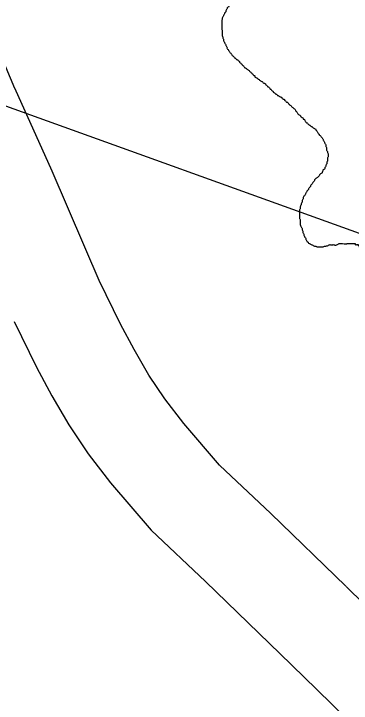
# Model space of a CAD drawing. Extents: x 813775 to 1157140, y 1757555 to 1979907.
# Drawn here: x 1029355 to 1031144, y 1822306 to 1825965 of the extents above; entities that cross this region are included whole.
import ezdxf

# ---------------------------------------------------------------- set-up
doc = ezdxf.new("R2010")
doc.units = 0
for name, color, linetype in [('Level 10', 7, 'Continuous'), ('Level 35', 7, 'Continuous'), ('R_Draft', 7, 'Continuous')]:
    doc.layers.add(name, color=color, linetype=linetype)

msp = doc.modelspace()

# ---------------------------------------------------------------- linework, layer by layer
at = {"layer": 'Level 10'}
for points in [[(1029360.2, 1825567.8), (1029252.1, 1825821.9), (1029116.8, 1826117.6), (1029040.1, 1826287.5), (1028613.4, 1827218.6), (1028263.1, 1828021), (1027887.6, 1828848)], [(1029358.2, 1825572.5), (1029556.2, 1825132.3), (1029811.7, 1824539.8)], [(1031115.1, 1822928), (1030717.2, 1823312.3), (1030446.3, 1823570.1), (1030256.2, 1823791.1), (1030156, 1823921.4), (1030071.7, 1824048), (1029992.7, 1824183.1), (1029920.5, 1824317.3), (1029806.8, 1824550.4)], [(1029357.4, 1824331.2), (1029475.4, 1824089.1), (1029556.6, 1823938.4), (1029647.4, 1823783), (1029749.3, 1823630.1), (1029868.2, 1823475.5), (1030083.5, 1823225.1), (1030371.2, 1822951.4), (1030767.7, 1822568.4)], [(1035302.1, 1818972.2), (1035232.3, 1819012.9), (1035053.5, 1819114.4), (1034889.7, 1819219.7), (1034747, 1819324.9), (1034648, 1819409.1), (1034545.4, 1819504), (1034447.8, 1819600.7), (1034097.3, 1819975.8), (1033697.5, 1820398.6), (1033467.8, 1820634), (1033112.8, 1820989.2), (1032817.8, 1821280.2), (1032430.6, 1821651.1), (1032129.7, 1821941.1), (1031560.7, 1822491.2), (1031309.5, 1822737.1), (1031116.5, 1822926.6)], [(1030766.2, 1822569.8), (1030959.4, 1822380.1), (1031212.1, 1822132.8), (1031782.4, 1821581.4), (1032084.1, 1821290.5), (1032469.3, 1820921.6), (1032760.4, 1820634.5), (1033112, 1820282.7), (1033336.9, 1820052.2), (1033733, 1819633.3), (1034089.1, 1819252.2), (1034199.7, 1819142.8), (1034316.1, 1819035), (1034436.3, 1818932.8), (1034605.8, 1818807.8), (1034794.7, 1818686.3), (1034982.9, 1818579.5), (1035052.6, 1818538.9)]]:
    msp.add_lwpolyline(points, dxfattribs=at)
at = {"layer": 'Level 35'}
for points in [[(1030700.2, 1826023.4), (1030694.6, 1826026.1), (1030689, 1826028.9), (1030686.3, 1826034.5), (1030680.7, 1826037.3), (1030677.9, 1826042.9), (1030672.3, 1826045.7), (1030669.5, 1826051.3), (1030663.9, 1826054.1), (1030658.4, 1826059.6), (1030652.8, 1826062.4), (1030647.2, 1826065.2), (1030641.6, 1826068), (1030636, 1826073.6), (1030630.5, 1826073.6), (1030624.9, 1826076.4), (1030619.3, 1826076.4), (1030613.7, 1826079.2), (1030608.2, 1826079.2), (1030602.6, 1826079.2), (1030597, 1826079.2), (1030591.4, 1826079.2), (1030585.8, 1826076.4), (1030580.3, 1826073.6), (1030574.7, 1826070.8), (1030569.1, 1826070.8), (1030563.5, 1826068), (1030557.9, 1826065.2), (1030552.4, 1826062.4), (1030546.8, 1826059.6), (1030544, 1826054.1), (1030538.4, 1826051.3), (1030532.8, 1826048.5), (1030527.3, 1826045.7), (1030524.5, 1826040.1), (1030518.9, 1826034.5), (1030513.3, 1826028.9), (1030510.5, 1826023.4), (1030504.9, 1826017.8), (1030502.2, 1826012.2), (1030496.6, 1826006.6), (1030493.8, 1826001), (1030488.2, 1825998.2), (1030485.4, 1825992.7), (1030482.6, 1825987.1), (1030479.8, 1825981.5), (1030479.8, 1825975.9), (1030474.3, 1825970.3), (1030471.5, 1825964.7), (1030468.7, 1825959.2), (1030465.9, 1825953.6), (1030463.1, 1825948), (1030460.3, 1825942.4), (1030460.3, 1825936.8), (1030457.5, 1825931.3), (1030457.5, 1825925.7), (1030457.5, 1825920.1), (1030457.5, 1825914.5), (1030457.5, 1825908.9), (1030457.5, 1825903.4), (1030457.5, 1825897.8), (1030457.5, 1825892.2), (1030457.5, 1825886.6), (1030457.5, 1825881), (1030460.3, 1825875.4), (1030460.3, 1825869.9), (1030460.3, 1825864.3), (1030460.3, 1825858.7), (1030460.3, 1825853.1), (1030460.3, 1825847.5), (1030463.1, 1825842), (1030463.1, 1825836.4), (1030465.9, 1825830.8), (1030465.9, 1825825.2), (1030468.7, 1825819.6), (1030471.5, 1825814.1), (1030474.3, 1825808.5), (1030477.1, 1825802.9), (1030479.8, 1825797.3), (1030482.6, 1825791.7), (1030485.4, 1825786.1), (1030485.4, 1825780.6), (1030491, 1825775), (1030493.8, 1825769.4), (1030499.4, 1825763.8), (1030502.2, 1825758.2), (1030507.7, 1825752.7), (1030510.5, 1825747.1), (1030516.1, 1825741.5), (1030521.7, 1825735.9), (1030527.3, 1825730.3)], [(1030527.3, 1825730.3), (1030532.8, 1825727.5), (1030535.6, 1825722), (1030541.2, 1825722), (1030544, 1825716.4), (1030549.6, 1825713.6), (1030552.4, 1825708), (1030557.9, 1825702.4), (1030563.5, 1825696.8), (1030569.1, 1825691.3), (1030574.7, 1825685.7), (1030577.5, 1825680.1), (1030583, 1825677.3), (1030588.6, 1825674.5), (1030594.2, 1825668.9), (1030599.8, 1825666.2), (1030605.4, 1825660.6), (1030610.9, 1825655), (1030616.5, 1825649.4), (1030622.1, 1825643.8), (1030627.7, 1825638.2), (1030633.3, 1825635.5), (1030633.3, 1825629.9), (1030638.8, 1825627.1), (1030644.4, 1825624.3), (1030650, 1825618.7), (1030655.6, 1825615.9), (1030661.1, 1825610.3), (1030666.7, 1825607.5), (1030672.3, 1825604.8), (1030677.9, 1825599.2), (1030683.5, 1825596.4), (1030689, 1825593.6), (1030691.8, 1825588), (1030697.4, 1825585.2), (1030700.2, 1825579.6), (1030705.8, 1825576.8), (1030711.4, 1825571.3), (1030714.1, 1825565.7), (1030719.7, 1825562.9), (1030722.5, 1825557.3), (1030728.1, 1825554.5), (1030730.9, 1825548.9), (1030736.5, 1825546.2), (1030742, 1825540.6), (1030747.6, 1825537.8), (1030753.2, 1825532.2), (1030758.8, 1825529.4), (1030764.4, 1825526.6), (1030769.9, 1825523.8), (1030775.5, 1825521), (1030778.3, 1825515.5), (1030783.9, 1825512.7), (1030789.5, 1825509.9), (1030792.2, 1825504.3), (1030797.8, 1825501.5), (1030800.6, 1825495.9), (1030806.2, 1825495.9), (1030809, 1825490.3), (1030814.6, 1825484.8), (1030820.1, 1825479.2), (1030825.7, 1825476.4), (1030828.5, 1825470.8), (1030834.1, 1825468), (1030839.7, 1825462.4), (1030845.2, 1825459.6), (1030848, 1825454.1), (1030850.8, 1825448.5), (1030856.4, 1825442.9), (1030859.2, 1825437.3), (1030862, 1825431.7), (1030867.6, 1825428.9), (1030873.1, 1825426.2), (1030875.9, 1825420.6), (1030881.5, 1825415), (1030887.1, 1825412.2), (1030889.9, 1825406.6), (1030895.5, 1825403.8), (1030898.2, 1825398.2), (1030901, 1825392.7), (1030906.6, 1825387.1), (1030912.2, 1825384.3), (1030915, 1825378.7), (1030920.6, 1825375.9), (1030926.1, 1825373.1), (1030931.7, 1825367.6), (1030937.3, 1825364.8), (1030942.9, 1825359.2), (1030948.4, 1825356.4), (1030954, 1825353.6), (1030956.8, 1825348)], [(1030956.8, 1825348), (1030962.4, 1825342.4), (1030965.2, 1825336.9), (1030968, 1825331.3), (1030973.6, 1825325.7), (1030976.3, 1825320.1), (1030981.9, 1825317.3), (1030984.7, 1825311.7), (1030990.3, 1825306.2), (1030993.1, 1825300.6), (1030995.9, 1825295), (1030998.7, 1825289.4), (1031001.4, 1825283.8), (1031004.2, 1825278.3), (1031007, 1825272.7), (1031009.8, 1825267.1), (1031009.8, 1825261.5), (1031012.6, 1825255.9), (1031012.6, 1825250.3), (1031012.6, 1825244.8), (1031015.4, 1825239.2), (1031018.2, 1825233.6), (1031018.2, 1825228), (1031021, 1825222.4), (1031021, 1825216.9), (1031021, 1825211.3), (1031021, 1825205.7), (1031018.2, 1825200.1), (1031018.2, 1825194.5), (1031018.2, 1825188.9), (1031018.2, 1825183.4), (1031015.4, 1825177.8), (1031015.4, 1825172.2), (1031012.6, 1825166.6), (1031009.8, 1825161), (1031009.8, 1825155.5), (1031004.2, 1825149.9), (1031004.2, 1825144.3), (1030998.7, 1825138.7), (1030993.1, 1825135.9), (1030993.1, 1825130.3), (1030990.3, 1825124.8), (1030987.5, 1825119.2), (1030981.9, 1825116.4), (1030976.3, 1825110.8), (1030973.6, 1825105.2), (1030968, 1825099.6), (1030962.4, 1825094.1), (1030956.8, 1825091.3), (1030951.2, 1825085.7), (1030948.4, 1825080.1), (1030945.7, 1825074.5), (1030940.1, 1825069), (1030937.3, 1825063.4), (1030931.7, 1825057.8), (1030928.9, 1825052.2), (1030926.1, 1825046.6), (1030920.6, 1825041), (1030917.8, 1825035.5), (1030915, 1825029.9), (1030909.4, 1825024.3), (1030906.6, 1825018.7), (1030903.8, 1825013.1), (1030901, 1825007.6), (1030898.2, 1825002), (1030892.7, 1824996.4), (1030889.9, 1824990.8), (1030889.9, 1824985.2), (1030887.1, 1824979.7), (1030884.3, 1824974.1), (1030884.3, 1824968.5), (1030881.5, 1824962.9), (1030878.7, 1824957.3), (1030878.7, 1824951.7), (1030875.9, 1824946.2), (1030873.1, 1824940.6), (1030873.1, 1824935), (1030873.1, 1824929.4), (1030870.3, 1824923.8), (1030870.3, 1824918.3), (1030870.3, 1824912.7), (1030870.3, 1824907.1), (1030870.3, 1824901.5), (1030870.3, 1824895.9), (1030870.3, 1824890.4), (1030870.3, 1824884.8), (1030870.3, 1824879.2), (1030873.1, 1824873.6), (1030873.1, 1824868), (1030873.1, 1824862.4), (1030873.1, 1824856.9)], [(1030873.1, 1824856.9), (1030873.1, 1824851.3), (1030873.1, 1824845.7), (1030875.9, 1824840.1), (1030878.7, 1824834.5), (1030881.5, 1824829), (1030884.3, 1824823.4), (1030884.3, 1824817.8), (1030887.1, 1824812.2), (1030887.1, 1824806.6), (1030889.9, 1824801), (1030892.7, 1824795.5), (1030892.7, 1824789.9), (1030895.5, 1824784.3), (1030898.2, 1824778.7), (1030903.8, 1824773.1), (1030903.8, 1824767.6), (1030906.6, 1824762), (1030909.4, 1824756.4), (1030915, 1824753.6), (1030917.8, 1824748), (1030923.3, 1824745.2), (1030928.9, 1824742.4), (1030934.5, 1824739.7), (1030940.1, 1824736.9), (1030945.7, 1824734.1), (1030951.2, 1824731.3), (1030956.8, 1824731.3), (1030962.4, 1824728.5), (1030968, 1824728.5), (1030973.6, 1824728.5), (1030979.1, 1824728.5), (1030984.7, 1824728.5), (1030990.3, 1824728.5), (1030995.9, 1824728.5), (1031001.4, 1824731.3), (1031007, 1824731.3), (1031012.6, 1824734.1), (1031018.2, 1824734.1), (1031023.8, 1824736.9), (1031029.3, 1824739.7), (1031034.9, 1824739.7), (1031040.5, 1824739.7), (1031046.1, 1824739.7), (1031051.7, 1824739.7), (1031057.2, 1824736.9), (1031062.8, 1824736.9), (1031068.4, 1824739.7), (1031074, 1824742.4), (1031079.5, 1824745.2), (1031085.1, 1824745.2), (1031090.7, 1824745.2), (1031121.5, 1824744)], [(1031143.8, 1824744), (1031138.3, 1824744), (1031132.7, 1824744), (1031127.1, 1824744), (1031121.5, 1824744)], [(1031411.6, 1824476.1), (1031406, 1824476.1), (1031406, 1824481.7), (1031406, 1824487.2), (1031400.5, 1824487.2), (1031400.5, 1824492.8), (1031400.5, 1824498.4), (1031400.5, 1824504), (1031400.5, 1824509.6), (1031394.9, 1824509.6), (1031394.9, 1824515.1), (1031394.9, 1824520.7), (1031394.9, 1824526.3), (1031389.3, 1824526.3), (1031389.3, 1824531.9), (1031389.3, 1824537.5), (1031389.3, 1824543.1), (1031383.7, 1824543.1), (1031383.7, 1824548.6), (1031383.7, 1824554.2), (1031378.2, 1824559.8), (1031378.2, 1824565.4), (1031372.6, 1824571), (1031372.6, 1824576.5), (1031372.6, 1824582.1), (1031367, 1824582.1), (1031367, 1824587.7), (1031367, 1824593.3), (1031361.4, 1824593.3), (1031361.4, 1824598.9), (1031361.4, 1824604.5), (1031355.8, 1824604.5), (1031355.8, 1824610), (1031350.3, 1824615.6), (1031350.3, 1824621.2), (1031344.7, 1824621.2), (1031344.7, 1824626.8), (1031344.7, 1824632.4), (1031339.1, 1824632.4), (1031339.1, 1824637.9), (1031333.5, 1824637.9), (1031333.5, 1824643.5), (1031327.9, 1824643.5), (1031327.9, 1824649.1), (1031322.4, 1824654.7), (1031322.4, 1824660.3), (1031316.8, 1824660.3), (1031316.8, 1824665.8), (1031311.2, 1824665.8), (1031305.6, 1824671.4), (1031300, 1824671.4), (1031300, 1824677), (1031294.5, 1824677), (1031294.5, 1824682.6), (1031288.9, 1824682.6), (1031288.9, 1824688.2), (1031283.3, 1824688.2), (1031277.7, 1824688.2), (1031277.7, 1824693.8), (1031272.2, 1824693.8), (1031272.2, 1824699.3), (1031266.6, 1824699.3), (1031261, 1824699.3), (1031255.4, 1824704.9), (1031249.8, 1824704.9), (1031249.8, 1824710.5), (1031244.3, 1824710.5), (1031238.7, 1824710.5), (1031233.1, 1824710.5), (1031233.1, 1824716.1), (1031227.5, 1824716.1), (1031221.9, 1824716.1), (1031221.9, 1824721.7), (1031216.4, 1824721.7), (1031210.8, 1824721.7), (1031210.8, 1824727.2), (1031205.2, 1824727.2), (1031199.6, 1824727.2), (1031194.1, 1824727.2), (1031188.5, 1824727.2), (1031188.5, 1824732.8), (1031182.9, 1824732.8), (1031182.9, 1824738.4), (1031177.3, 1824738.4), (1031171.7, 1824738.4), (1031166.2, 1824738.4), (1031166.2, 1824744), (1031160.6, 1824744), (1031155, 1824744), (1031149.4, 1824744), (1031143.8, 1824744)]]:
    msp.add_spline(points, degree=3, dxfattribs=at)
at = {"layer": 'R_Draft'}
msp.add_line((1092628.5, 1802699.3), (1002075.8, 1835270.8), dxfattribs=at)

doc.saveas('drawing.dxf')
